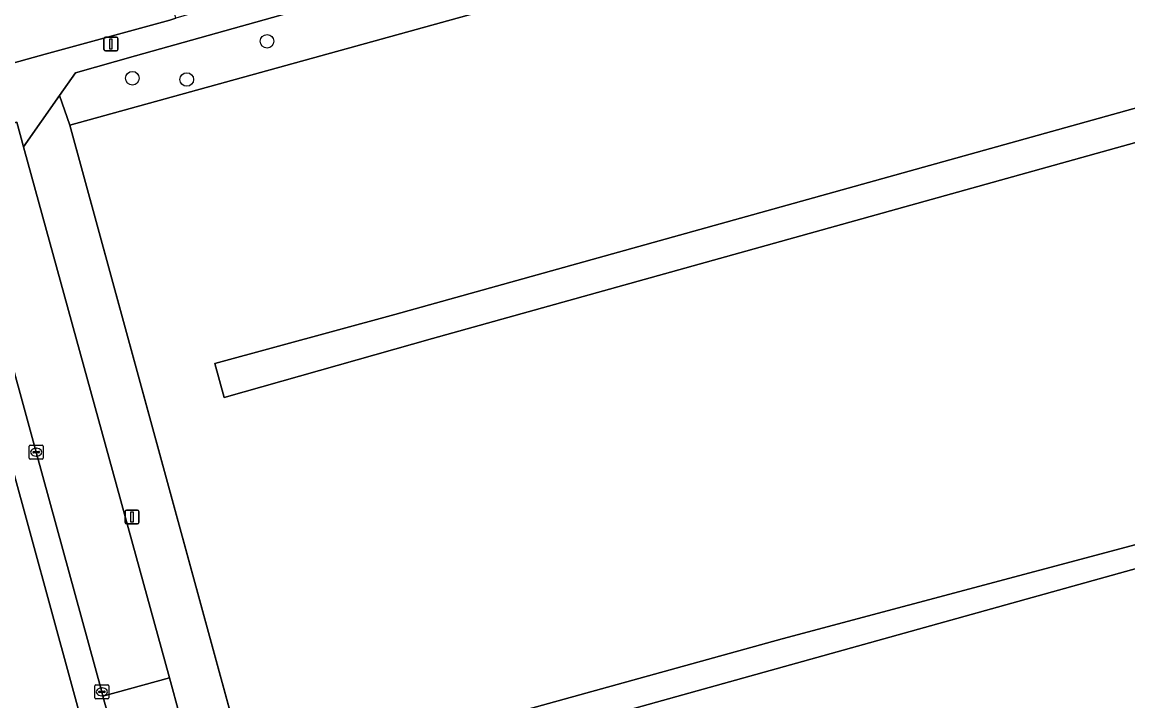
# Model space of a CAD drawing. Extents: x 159053 to 160042, y 380449 to 381423.
# Drawn here: x 159191.6 to 159271.1, y 380864.7 to 380913.5 of the extents above; entities that cross this region are included whole.
import ezdxf

# ---------------------------------------------------------------- set-up
doc = ezdxf.new("R2010")
doc.units = 0
for name, color, linetype in [('IMGEO_Boom', 7, 'Continuous'), ('IMGEO_Groenvoorziening', 7, 'Continuous'), ('IMGEO_Hek', 7, 'Continuous'), ('IMGEO_Kolk', 7, 'Continuous'), ('IMGEO_Lichtmast', 7, 'Continuous'), ('IMGEO_Rijbaan_lokaal_open', 7, 'Continuous'), ('IMGEO_Voetpad_gesloten', 7, 'Continuous'), ('IMGEO_Voetpad_open', 7, 'Continuous')]:
    doc.layers.add(name, color=color, linetype=linetype)

msp = doc.modelspace()

# ---------------------------------------------------------------- linework, layer by layer
at = {"layer": 'IMGEO_Boom'}
for centre in [(159209.177, 380912.17), (159199.491, 380909.516), (159203.402, 380909.425)]:
    msp.add_circle(centre, 0.489, dxfattribs=at)
at = {"layer": 'IMGEO_Groenvoorziening'}
msp.add_lwpolyline([(159296.448, 380934.184), (159296.42, 380934.314), (159296.393, 380934.435), (159295.42, 380937.918), (159199.726, 380911.13), (159195.395, 380909.913), (159194.248, 380908.271), (159194.979, 380906.143)], close=True, dxfattribs=at)
for points in [[(159321.643, 380924.103), (159318.603, 380934.661), (159305.427, 380930.949), (159298.973, 380929.13), (159298.341, 380931.373), (159308.663, 380934.21), (159308.52, 380934.729), (159307.969, 380936.734), (159307.839, 380937.207), (159309.118, 380937.568), (159309.054, 380937.802), (159296.42, 380934.314), (159296.448, 380934.184), (159194.979, 380906.143), (159220.802, 380811.72), (159340.546, 380844.447), (159336.09, 380860.753), (159223.202, 380829.611), (159222.554, 380831.933), (159236.663, 380835.876), (159259.546, 380842.271), (159305.824, 380855.205), (159335.776, 380863.627), (159336.487, 380863.886)], [(159320.026, 380918.376), (159301.8, 380913.396), (159279.05, 380906.957), (159221.084, 380890.807), (159206.081, 380886.572), (159205.42, 380889.01), (159218.379, 380892.522), (159318.679, 380920.497)], [(159378.145, 380851.195), (159380.699, 380851.901), (159412.443, 380860.514), (159415.366, 380861.29), (159417.874, 380861.883), (159417.452, 380863.784), (159416.656, 380864.403), (159416.707, 380864.21), (159357.585, 380848.689), (159343.492, 380844.837), (159340.652, 380844.061), (159220.908, 380811.334), (159220.855, 380811.527), (159220.802, 380811.72), (159194.979, 380906.143), (159194.248, 380908.271), (159191.665, 380904.574), (159202.148, 380866.415), (159202.911, 380863.663), (159207.936, 380845.286), (159216.661, 380813.316)], [(159176.626, 380845.37), (159176.368, 380843.801), (159200.844, 380844.989), (159184.957, 380902.973)], [(159329.363, 380890.319), (159215.414, 380858.587), (159214.877, 380860.524), (159246.237, 380869.205), (159282.939, 380878.986)]]:
    msp.add_lwpolyline(points, dxfattribs=at)
at = {"layer": 'IMGEO_Hek'}
for points in [[(159194.979, 380906.143), (159296.448, 380934.184)], [(159220.855, 380811.527), (159194.979, 380906.143)]]:
    msp.add_lwpolyline(points, dxfattribs=at)
at = {"layer": 'IMGEO_Kolk'}
for p, q in [((159192.073, 380882.206), (159192.073, 380883.058)), ((159192.148, 380883.132), (159193, 380883.132)), ((159192.332, 380882.626), (159192.332, 380882.638)), ((159192.77, 380882.589), (159192.372, 380882.589)), ((159192.375, 380882.675), (159192.773, 380882.675)), ((159192.561, 380882.912), (159192.586, 380882.912)), ((159192.816, 380882.638), (159192.816, 380882.626)), ((159193.074, 380883.058), (159193.074, 380882.206)), ((159193, 380882.132), (159192.148, 380882.132)), ((159192.584, 380882.352), (159192.559, 380882.352)), ((159196.87, 380865.9), (159197.722, 380865.9)), ((159196.795, 380864.974), (159196.795, 380865.826)), ((159197.054, 380865.394), (159197.054, 380865.406)), ((159197.492, 380865.357), (159197.094, 380865.357)), ((159197.097, 380865.443), (159197.495, 380865.443)), ((159197.306, 380865.12), (159197.281, 380865.12)), ((159197.283, 380865.68), (159197.308, 380865.68)), ((159197.538, 380865.406), (159197.538, 380865.394)), ((159197.796, 380865.826), (159197.796, 380864.974)), ((159197.722, 380864.9), (159196.87, 380864.9))]:
    msp.add_line(p, q, dxfattribs=at)
for points in [[(159192.073, 380882.206), (159192.073, 380883.058)], [(159192.148, 380883.132), (159193, 380883.132)], [(159193.074, 380883.058), (159193.074, 380882.206)], [(159193, 380882.132), (159192.148, 380882.132)], [(159196.87, 380865.9), (159197.722, 380865.9)], [(159196.795, 380864.974), (159196.795, 380865.826)], [(159197.796, 380865.826), (159197.796, 380864.974)], [(159197.722, 380864.9), (159196.87, 380864.9)]]:
    msp.add_lwpolyline(points, dxfattribs=at)
for centre, radius, start, end in [((159192.15, 380883.056), 0.0765, 91.55205, 178.44795), ((159192.15, 380883.056), 0.0765, 91.55205, 178.44795), ((159192.372, 380882.635), 0.0403, 85.87752, 175.75265), ((159192.369, 380882.625), 0.0366, 178.93798, 274.71019), ((159192.773, 380882.632), 0.043, 264.86636, 352.45326), ((159192.777, 380882.637), 0.0386, 1.73085, 96.63898), ((159192.998, 380883.056), 0.0765, 1.55205, 88.44795), ((159192.998, 380883.056), 0.0765, 1.55205, 88.44795), ((159192.15, 380882.208), 0.0765, 181.55205, 268.44795), ((159192.15, 380882.208), 0.0765, 181.55205, 268.44795), ((159192.998, 380882.208), 0.0765, 271.55205, 358.44795), ((159192.998, 380882.208), 0.0765, 271.55205, 358.44795), ((159196.872, 380865.824), 0.0765, 91.55205, 178.44795), ((159196.872, 380865.824), 0.0765, 91.55205, 178.44795), ((159197.72, 380865.824), 0.0765, 1.55205, 88.44795), ((159197.72, 380865.824), 0.0765, 1.55205, 88.44795), ((159197.094, 380865.403), 0.0403, 85.87752, 175.75265), ((159197.091, 380865.393), 0.0366, 178.93798, 274.71019), ((159197.495, 380865.4), 0.043, 264.86636, 352.45326), ((159197.499, 380865.405), 0.0386, 1.73085, 96.63898), ((159196.872, 380864.976), 0.0765, 181.55205, 268.44795), ((159196.872, 380864.976), 0.0765, 181.55205, 268.44795), ((159197.72, 380864.976), 0.0765, 271.55205, 358.44795), ((159197.72, 380864.976), 0.0765, 271.55205, 358.44795)]:
    msp.add_arc(centre, radius, start, end, dxfattribs=at)
for centre, major_axis, ratio, start_param, end_param in [((159192.56, 380882.632), (-0.387, 0.002), 0.722429, 4.712389, 7.853982), ((159192.585, 380882.632), (-0.39, 0.002), 0.717154, 1.570796, 4.712389), ((159197.282, 380865.4), (-0.387, 0.002), 0.722429, 4.712389, 7.853982), ((159197.307, 380865.4), (-0.39, 0.002), 0.717154, 1.570796, 4.712389)]:
    msp.add_ellipse(centre, major_axis=major_axis, ratio=ratio, start_param=start_param, end_param=end_param, dxfattribs=at)
at = {"layer": 'IMGEO_Lichtmast'}
for p, q in [((159197.448, 380911.575), (159197.448, 380912.375)), ((159197.448, 380912.375), (159197.448, 380911.575)), ((159197.548, 380912.475), (159198.338, 380912.475)), ((159198.338, 380912.475), (159197.548, 380912.475)), ((159198.438, 380912.375), (159198.438, 380911.575)), ((159198.438, 380911.575), (159198.438, 380912.375)), ((159198.338, 380911.475), (159197.548, 380911.475)), ((159197.548, 380911.475), (159198.338, 380911.475)), ((159198.97, 380877.567), (159198.97, 380878.367)), ((159198.97, 380878.367), (159198.97, 380877.567)), ((159199.07, 380878.467), (159199.86, 380878.467)), ((159199.86, 380878.467), (159199.07, 380878.467)), ((159199.96, 380878.367), (159199.96, 380877.567)), ((159199.96, 380877.567), (159199.96, 380878.367)), ((159199.86, 380877.467), (159199.07, 380877.467)), ((159199.07, 380877.467), (159199.86, 380877.467))]:
    msp.add_line(p, q, dxfattribs=at)
for points in [[(159197.868, 380912.35), (159198.018, 380912.35), (159198.018, 380911.6), (159197.868, 380911.6), (159197.868, 380912.35)], [(159199.39, 380878.342), (159199.54, 380878.342), (159199.54, 380877.592), (159199.39, 380877.592), (159199.39, 380878.342)]]:
    msp.add_lwpolyline(points, dxfattribs=at)
for centre, start, end in [((159197.548, 380912.375), 90, 180), ((159197.548, 380912.375), 90, 180), ((159198.338, 380912.375), 0, 90), ((159198.338, 380912.375), 360, 90), ((159197.548, 380911.575), 180, 270), ((159197.548, 380911.575), 180, 270), ((159198.338, 380911.575), 270, 0), ((159198.338, 380911.575), 270, 0), ((159199.07, 380878.367), 90, 180), ((159199.07, 380878.367), 90, 180), ((159199.86, 380878.367), 0, 90), ((159199.86, 380878.367), 360, 90), ((159199.07, 380877.567), 180, 270), ((159199.07, 380877.567), 180, 270), ((159199.86, 380877.567), 270, 0), ((159199.86, 380877.567), 270, 0)]:
    msp.add_arc(centre, 0.1, start, end, dxfattribs=at)
at = {"layer": 'IMGEO_Rijbaan_lokaal_open'}
msp.add_lwpolyline([(159180.823, 380907.788), (159181.946, 380908.117), (159183.081, 380908.43), (159183.581, 380908.568), (159191.928, 380910.886), (159193.225, 380911.241), (159202.183, 380913.694), (159202.625, 380913.824), (159201.414, 380918.639), (159186.773, 380914.618)], dxfattribs=at)
for points in [[(159187.352, 380901.69), (159192.571, 380882.632), (159197.293, 380865.4), (159197.375, 380865.089), (159202.148, 380866.415), (159191.665, 380904.574), (159191.171, 380906.353), (159186.407, 380905.035)], [(159198.122, 380862.354), (159202.911, 380863.663), (159202.148, 380866.415), (159197.375, 380865.089)]]:
    msp.add_lwpolyline(points, close=True, dxfattribs=at)
at = {"layer": 'IMGEO_Voetpad_gesloten'}
for points in [[(159318.679, 380920.497), (159218.379, 380892.522), (159205.42, 380889.01), (159206.081, 380886.572), (159221.084, 380890.807), (159279.05, 380906.957), (159301.8, 380913.396), (159320.026, 380918.376)], [(159329.571, 380892.785), (159328.837, 380892.489), (159282.939, 380878.986), (159246.237, 380869.205), (159214.877, 380860.524), (159215.414, 380858.587), (159329.363, 380890.319)]]:
    msp.add_lwpolyline(points, dxfattribs=at)
at = {"layer": 'IMGEO_Voetpad_open'}
for points in [[(159309.441, 380943.822), (159291.177, 380938.669), (159273.09, 380933.625), (159270.392, 380932.872), (159251.048, 380927.477), (159212.83, 380916.824), (159205.315, 380914.615), (159202.625, 380913.824), (159202.183, 380913.694), (159193.225, 380911.241), (159191.928, 380910.886), (159183.581, 380908.568), (159183.081, 380908.43), (159184.215, 380904.409), (159186.407, 380905.035), (159191.171, 380906.353), (159191.665, 380904.574), (159194.248, 380908.271), (159195.395, 380909.913), (159199.726, 380911.13), (159295.42, 380937.918)], [(159184.957, 380902.973), (159200.844, 380844.989), (159201.345, 380843.161), (159201.463, 380842.729), (159190.869, 380839.845), (159199.968, 380806.555), (159210.571, 380809.45), (159210.666, 380809.103), (159211.745, 380805.145), (159213.733, 380805.694), (159215.531, 380802.628), (159216.973, 380803.467), (159218.889, 380800.241), (159219.838, 380799.655), (159221.267, 380802.133), (159222.23, 380804.716)], [(159212.004, 380811.624), (159208.397, 380824.876), (159203.159, 380844.058), (159198.122, 380862.354), (159197.375, 380865.089), (159197.293, 380865.4), (159192.571, 380882.632), (159187.352, 380901.69)]]:
    msp.add_lwpolyline(points, dxfattribs=at)

doc.saveas('drawing.dxf')
